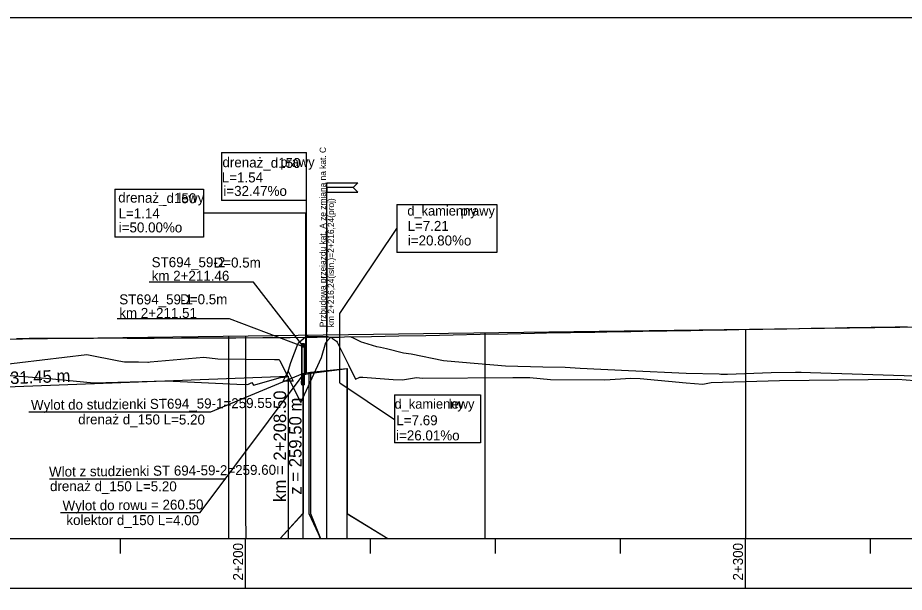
# Model space of a CAD drawing. Extents: x 6445630 to 6518227, y 5499240 to 5511716.
# Drawn here: x 6452685.6 to 6452863, y 5505645.4 to 5505760.3 of the extents above; entities that cross this region are included whole.
import ezdxf

# ---------------------------------------------------------------- set-up
doc = ezdxf.new("R2010")
doc.units = 0
for name, color, linetype in [('TOR_PROF-drenaze', 7, 'Continuous'), ('TOR_PROF-drenokolektory', 7, 'Continuous'), ('TOR_PROF-obiekty+opisy', 7, 'Continuous'), ('TOR_PROF-opisy glowne', 7, 'Continuous'), ('TOR_PROF-opisy pomocnicze', 7, 'Continuous'), ('TOR_PROF-rowy otwarte', 7, 'Continuous'), ('TOR_PROF-studnie i osadniki', 7, 'Continuous'), ('TOR_PROF-tabelka-pochylenia proj T1', 7, 'Continuous'), ('TOR_PROF-tor istniejacy T2', 7, 'Continuous'), ('TOR_PROF-tor projektowany', 7, 'Continuous'), ('TOR_PROF-uklad odniesienia', 7, 'Continuous'), ('TOR_RAMKI-dodatkowe3', 7, 'Continuous'), ('TOR_RAMKI-MASKA WYCIECIA', 7, 'Continuous')]:
    doc.layers.add(name, color=color, linetype=linetype)

msp = doc.modelspace()

# ---------------------------------------------------------------- linework, layer by layer
at = {"layer": 'TOR_PROF-drenaze'}
for points in [[(6452742.67, 5505689.15), (6452744.19, 5505689.4)], [(6452742.72, 5505688.9), (6452743.87, 5505689.15)], [(6452743.87, 5505689.15), (6452751.56, 5505690.15)], [(6452744.19, 5505689.4), (6452751.44, 5505690.15)]]:
    msp.add_lwpolyline(points, dxfattribs=at)
at = {"layer": 'TOR_PROF-drenokolektory'}
for points in [[(6452742.67, 5505689.15), (6452742.67, 5505661.15), (6452738.13, 5505656.15), (6452738.13, 5505656.15)], [(6452742.67, 5505689.15), (6452742.67, 5505661.15), (6452742.67, 5505656.15), (6452742.67, 5505656.15)], [(6452743.87, 5505689.15), (6452743.87, 5505661.15), (6452746.22, 5505656.15), (6452746.22, 5505656.15)], [(6452743.87, 5505689.15), (6452743.87, 5505661.15), (6452746.22, 5505656.15), (6452746.22, 5505656.15)], [(6452744.19, 5505689.4), (6452744.19, 5505661.15), (6452746.22, 5505656.15), (6452746.22, 5505656.15)], [(6452744.19, 5505689.4), (6452744.19, 5505661.15), (6452746.17, 5505656.15), (6452746.17, 5505656.15)], [(6452751.44, 5505690.15), (6452751.44, 5505661.15), (6452759.65, 5505656.15), (6452759.65, 5505656.15)], [(6452751.44, 5505690.15), (6452751.44, 5505661.15), (6452751.44, 5505656.15), (6452751.44, 5505656.15)], [(6452751.56, 5505690.15), (6452751.56, 5505661.15), (6452759.65, 5505656.15), (6452759.65, 5505656.15)], [(6452751.56, 5505690.15), (6452751.56, 5505661.15), (6452759.65, 5505656.15), (6452759.65, 5505656.15)], [(6452742.72, 5505688.9), (6452742.72, 5505661.15), (6452738.13, 5505656.15), (6452738.13, 5505656.15)], [(6452742.72, 5505688.9), (6452742.72, 5505661.15), (6452738.13, 5505656.15), (6452738.13, 5505656.15)]]:
    msp.add_lwpolyline(points, dxfattribs=at)
at = {"layer": 'TOR_PROF-obiekty+opisy'}
for p, q in [((6452726.41, 5505733.38), (6452743.43, 5505733.38)), ((6452726.41, 5505733.38), (6452726.41, 5505723.77)), ((6452743.43, 5505689.27), (6452743.43, 5505733.38)), ((6452747.45, 5505656.15), (6452747.45, 5505727.3)), ((6452705.07, 5505726.04), (6452705.07, 5505716.43)), ((6452705.07, 5505726.04), (6452722.83, 5505726.04)), ((6452722.83, 5505726.04), (6452722.83, 5505716.43)), ((6452743.43, 5505723.77), (6452726.41, 5505723.77)), ((6452761.5, 5505722.99), (6452781.5, 5505722.99)), ((6452761.5, 5505722.99), (6452761.5, 5505713.38)), ((6452781.5, 5505722.99), (6452781.5, 5505713.38)), ((6452722.83, 5505721.3), (6452743.3, 5505721.32)), ((6452743.3, 5505689.02), (6452743.3, 5505721.32)), ((6452747.45, 5505718.3), (6452747.45, 5505697.52)), ((6452747.45, 5505697.3), (6452747.45, 5505718.3)), ((6452750.08, 5505701.2), (6452761.5, 5505718.19)), ((6452722.83, 5505716.43), (6452705.07, 5505716.43)), ((6452781.5, 5505713.38), (6452761.5, 5505713.38)), ((6452732.81, 5505707.46), (6452711.94, 5505707.46)), ((6452742.48, 5505694.94), (6452732.81, 5505707.46)), ((6452728, 5505700.1), (6452705.53, 5505700.12)), ((6452742.79, 5505694.48), (6452728, 5505700.1)), ((6452750.08, 5505690.01), (6452750.08, 5505701.2)), ((6452724.29, 5505681.47), (6452742.67, 5505689.15)), ((6452750.08, 5505687.32), (6452750.08, 5505689.95)), ((6452722.1, 5505661.33), (6452742.72, 5505688.9)), ((6452750.08, 5505687.32), (6452761.01, 5505679.97)), ((6452760.99, 5505684.88), (6452778.18, 5505684.88)), ((6452760.99, 5505684.88), (6452760.99, 5505675.27)), ((6452778.18, 5505684.88), (6452778.18, 5505675.27)), ((6452687.87, 5505681.47), (6452724.29, 5505681.47)), ((6452778.18, 5505675.27), (6452760.99, 5505675.27)), ((6452692, 5505668.12), (6452727.24, 5505668.12)), ((6452694.2, 5505661.33), (6452722.1, 5505661.33))]:
    msp.add_line(p, q, dxfattribs=at)
for points in [[(6452753.7, 5505727.3), (6452752.77, 5505726.36), (6452747.45, 5505726.36), (6452747.45, 5505727.3), (6452753.7, 5505727.3)], [(6452753.7, 5505725.43), (6452752.77, 5505726.36), (6452747.45, 5505726.36), (6452747.45, 5505725.43), (6452753.7, 5505725.43)]]:
    msp.add_lwpolyline(points, dxfattribs=at)
at = {"layer": 'TOR_PROF-opisy pomocnicze'}
msp.add_line((6452739.71, 5505688.65), (6452739.71, 5505663.45), dxfattribs=at)
msp.add_line((6452739.71, 5505688.65), (6452739.71, 5505663.45), dxfattribs=at)
msp.add_line((6452739.71, 5505688.65), (6452739.71, 5505663.45), dxfattribs=at)
msp.add_lwpolyline([(6452739.71, 5505689.65), (6452740.71, 5505687.65), (6452738.71, 5505687.65)], close=True, dxfattribs=at)
msp.add_lwpolyline([(6452739.71, 5505689.65), (6452740.71, 5505687.65), (6452738.71, 5505687.65)], close=True, dxfattribs=at)
msp.add_lwpolyline([(6452739.71, 5505689.65), (6452740.71, 5505687.65), (6452738.71, 5505687.65)], close=True, dxfattribs=at)
at = {"layer": 'TOR_PROF-rowy otwarte'}
msp.add_line((6452608.26, 5505683.65), (6452739.71, 5505688.65), dxfattribs=at)
msp.add_lwpolyline([(6452739.71, 5505688.65), (6452739.71, 5505661.15), (6452739.71, 5505656.15), (6452739.71, 5505656.15)], dxfattribs=at)
at = {"layer": 'TOR_PROF-studnie i osadniki'}
for p, q in [((6452742.42, 5505695.15), (6452742.42, 5505687.15)), ((6452742.42, 5505695.15), (6452742.92, 5505695.15)), ((6452742.47, 5505694.9), (6452742.47, 5505686.9)), ((6452742.47, 5505694.9), (6452742.97, 5505694.9)), ((6452742.92, 5505695.15), (6452742.92, 5505687.15)), ((6452742.97, 5505694.9), (6452742.97, 5505686.9)), ((6452742.42, 5505687.15), (6452742.92, 5505687.15)), ((6452742.47, 5505686.9), (6452742.97, 5505686.9))]:
    msp.add_line(p, q, dxfattribs=at)
for points in [[(6452742.42, 5505695.15), (6452742.92, 5505695.15), (6452742.92, 5505694.65), (6452742.42, 5505694.65)], [(6452742.47, 5505694.9), (6452742.97, 5505694.9), (6452742.97, 5505694.4), (6452742.47, 5505694.4)], [(6452742.42, 5505687.65), (6452742.92, 5505687.65), (6452742.92, 5505687.15), (6452742.42, 5505687.15)], [(6452742.47, 5505687.4), (6452742.97, 5505687.4), (6452742.97, 5505686.9), (6452742.47, 5505686.9)]]:
    msp.add_lwpolyline(points, close=True, dxfattribs=at)
at = {"layer": 'TOR_PROF-tabelka-pochylenia proj T1'}
msp.add_lwpolyline([(6452331.21, 5505636.15), (6453531.21, 5505636.15), (6453531.21, 5505646.15), (6452331.21, 5505646.15)], close=True, dxfattribs=at)
at = {"layer": 'TOR_PROF-tor istniejacy T2'}
msp.add_lwpolyline([(6452863.56, 5505698.47), (6452861.16, 5505698.43), (6452858.76, 5505698.39), (6452856.35, 5505698.35), (6452853.95, 5505698.31), (6452851.54, 5505698.27), (6452849.14, 5505698.22), (6452846.73, 5505698.18), (6452844.33, 5505698.14), (6452841.92, 5505698.1), (6452839.52, 5505698.06), (6452837.11, 5505698.02), (6452834.71, 5505697.98), (6452832.3, 5505697.94), (6452829.9, 5505697.9), (6452827.5, 5505697.85), (6452825.09, 5505697.81), (6452822.69, 5505697.77), (6452820.28, 5505697.73), (6452817.88, 5505697.69), (6452815.47, 5505697.65), (6452813.07, 5505697.61), (6452810.67, 5505697.57), (6452808.26, 5505697.53), (6452805.86, 5505697.48), (6452803.45, 5505697.44), (6452801.05, 5505697.4), (6452798.65, 5505697.36), (6452796.24, 5505697.32), (6452793.84, 5505697.28), (6452791.43, 5505697.24), (6452789.03, 5505697.2), (6452783.6, 5505697.06), (6452778.16, 5505696.94), (6452772.73, 5505696.82), (6452767.3, 5505696.72), (6452761.86, 5505696.62), (6452756.43, 5505696.53), (6452750.99, 5505696.46), (6452745.56, 5505696.39), (6452740.13, 5505696.33), (6452734.69, 5505696.28), (6452729.26, 5505696.24), (6452723.82, 5505696.22), (6452718.39, 5505696.2), (6452712.96, 5505696.19), (6452707.52, 5505696.19), (6452702.09, 5505696.2), (6452700.8, 5505696.19), (6452699.52, 5505696.19), (6452698.23, 5505696.18), (6452696.95, 5505696.18), (6452695.66, 5505696.17), (6452694.38, 5505696.17), (6452693.09, 5505696.16), (6452691.81, 5505696.16), (6452690.52, 5505696.15), (6452689.24, 5505696.14), (6452687.95, 5505696.14), (6452686.66, 5505696.13), (6452685.38, 5505696.12)], dxfattribs=at)
at = {"layer": 'TOR_PROF-tor projektowany'}
for p, q in [((6452667.21, 5505695.81), (6453191.21, 5505702.89)), ((6452741.73, 5505695.23), (6452743.33, 5505696.6)), ((6452743.33, 5505696.6), (6452743.37, 5505696.64)), ((6452743.37, 5505696.64), (6452743.76, 5505696.6)), ((6452743.76, 5505696.6), (6452747.59, 5505696.59)), ((6452747.28, 5505695.34), (6452748.07, 5505696.25)), ((6452747.59, 5505696.59), (6452748.44, 5505696.33)), ((6452748.07, 5505696.25), (6452748.17, 5505696.36)), ((6452748.17, 5505696.36), (6452748.25, 5505696.46)), ((6452748.25, 5505696.46), (6452748.95, 5505696.36)), ((6452748.44, 5505696.33), (6452748.58, 5505696.19)), ((6452748.95, 5505696.36), (6452752.04, 5505696.54)), ((6452752.04, 5505696.54), (6452752.73, 5505696.29)), ((6452752.73, 5505696.29), (6452754.34, 5505695.51)), ((6452740.25, 5505691.38), (6452741.73, 5505695.23)), ((6452746.41, 5505692.35), (6452747.28, 5505695.34)), ((6452748.58, 5505696.19), (6452749.41, 5505695.66)), ((6452749.41, 5505695.66), (6452749.57, 5505695.46)), ((6452749.57, 5505695.46), (6452751.78, 5505690.93)), ((6452754.34, 5505695.51), (6452754.78, 5505695.37)), ((6452754.78, 5505695.37), (6452757.4, 5505694.57)), ((6452757.4, 5505694.57), (6452757.46, 5505694.57)), ((6452757.46, 5505694.57), (6452758.2, 5505694.41)), ((6452680.65, 5505690.75), (6452699.44, 5505692.95)), ((6452699.44, 5505692.95), (6452705.84, 5505691.71)), ((6452758.2, 5505694.41), (6452759.42, 5505694.14)), ((6452759.42, 5505694.14), (6452762.82, 5505693.31)), ((6452762.82, 5505693.31), (6452764.35, 5505693.08)), ((6452764.35, 5505693.08), (6452770.82, 5505691.76)), ((6452705.84, 5505691.71), (6452706.99, 5505691.53)), ((6452706.99, 5505691.53), (6452709.8, 5505691.51)), ((6452709.8, 5505691.51), (6452711.67, 5505691.45)), ((6452711.67, 5505691.45), (6452711.82, 5505691.4)), ((6452711.82, 5505691.4), (6452712.14, 5505691.47)), ((6452712.14, 5505691.47), (6452722.86, 5505692.43)), ((6452722.86, 5505692.43), (6452725.7, 5505692.1)), ((6452725.7, 5505692.1), (6452737.01, 5505691.96)), ((6452737.01, 5505691.96), (6452737.72, 5505691.94)), ((6452737.72, 5505691.94), (6452737.96, 5505691.94)), ((6452737.96, 5505691.94), (6452738.05, 5505691.73)), ((6452738.05, 5505691.73), (6452742.24, 5505683.36)), ((6452739.41, 5505688.5), (6452740.25, 5505691.38)), ((6452742.24, 5505683.36), (6452746.41, 5505692.35)), ((6452751.78, 5505690.93), (6452753.18, 5505688.03)), ((6452770.82, 5505691.76), (6452774.58, 5505691.43)), ((6452774.58, 5505691.43), (6452783.23, 5505690.67)), ((6452783.23, 5505690.67), (6452790.65, 5505690.53)), ((6452790.65, 5505690.53), (6452795.18, 5505690.41)), ((6452795.18, 5505690.41), (6452798.13, 5505690.26)), ((6452798.13, 5505690.26), (6452807.82, 5505689.79)), ((6452807.82, 5505689.79), (6452819.33, 5505689.23)), ((6452819.33, 5505689.23), (6452825.98, 5505689.07)), ((6452827.63, 5505689.04), (6452836.35, 5505689.36)), ((6452836.35, 5505689.36), (6452841.19, 5505689.4)), ((6452841.19, 5505689.4), (6452842.33, 5505689.41)), ((6452842.33, 5505689.41), (6452844.2, 5505689.36)), ((6452844.2, 5505689.36), (6452871.65, 5505688.5)), ((6452680.6, 5505689.03), (6452691.19, 5505688.23)), ((6452691.19, 5505688.23), (6452700.87, 5505687.33)), ((6452700.87, 5505687.33), (6452715.32, 5505687.69)), ((6452715.32, 5505687.69), (6452729.45, 5505687.05)), ((6452732.78, 5505686.86), (6452738.17, 5505688.35)), ((6452738.17, 5505688.35), (6452739.41, 5505688.5)), ((6452753.18, 5505688.03), (6452754.09, 5505688.4)), ((6452754.09, 5505688.4), (6452754.64, 5505688.41)), ((6452754.64, 5505688.41), (6452760.73, 5505687.97)), ((6452760.73, 5505687.97), (6452762.62, 5505687.91)), ((6452762.62, 5505687.91), (6452765.43, 5505688.39)), ((6452765.43, 5505688.39), (6452766.6, 5505688.24)), ((6452766.6, 5505688.24), (6452784.68, 5505688.34)), ((6452784.68, 5505688.34), (6452786.79, 5505688.37)), ((6452786.79, 5505688.37), (6452788.07, 5505688.34)), ((6452788.07, 5505688.34), (6452792.2, 5505687.96)), ((6452792.2, 5505687.96), (6452803.09, 5505687.92)), ((6452803.09, 5505687.92), (6452808.3, 5505688.24)), ((6452808.3, 5505688.24), (6452810.14, 5505688.14)), ((6452810.14, 5505688.14), (6452819.35, 5505687.33)), ((6452824.37, 5505687.35), (6452838.03, 5505687.75)), ((6452825.98, 5505689.07), (6452826.29, 5505689.06)), ((6452826.29, 5505689.06), (6452827.63, 5505689.04)), ((6452838.03, 5505687.75), (6452861.68, 5505688.06)), ((6452861.68, 5505688.06), (6452866.72, 5505687.66)), ((6452729.45, 5505687.05), (6452731.63, 5505686.94)), ((6452731.63, 5505686.94), (6452731.8, 5505687.05)), ((6452731.8, 5505687.05), (6452732.46, 5505687.34)), ((6452732.46, 5505687.34), (6452732.78, 5505686.86)), ((6452819.35, 5505687.33), (6452822.71, 5505687.06)), ((6452822.71, 5505687.06), (6452824.37, 5505687.35))]:
    msp.add_line(p, q, dxfattribs=at)
for points in [[(6452831.21, 5505698.03), (6452831.21, 5505661.15), (6452831.21, 5505656.15), (6452831.21, 5505656.15)], [(6452831.21, 5505698.03), (6452831.21, 5505661.15), (6452831.21, 5505656.15), (6452831.21, 5505656.15)], [(6452727.79, 5505696.63), (6452727.79, 5505661.15), (6452727.79, 5505656.15), (6452727.79, 5505656.15)], [(6452727.79, 5505696.63), (6452727.79, 5505661.15), (6452727.79, 5505656.15), (6452727.79, 5505656.15)], [(6452731.21, 5505696.68), (6452731.21, 5505661.15), (6452731.29, 5505656.15), (6452731.29, 5505656.15)], [(6452731.21, 5505696.68), (6452731.21, 5505661.15), (6452731.29, 5505656.15), (6452731.29, 5505656.15)], [(6452779.05, 5505697.32), (6452779.05, 5505661.15), (6452779.05, 5505656.15), (6452779.05, 5505656.15)], [(6452779.05, 5505697.32), (6452779.05, 5505661.15), (6452779.05, 5505656.15), (6452779.05, 5505656.15)]]:
    msp.add_lwpolyline(points, dxfattribs=at)
at = {"layer": 'TOR_PROF-uklad odniesienia'}
for p, q in [((6452331.21, 5505656.15), (6453531.21, 5505656.15)), ((6452706.21, 5505653.15), (6452706.21, 5505656.15)), ((6452731.21, 5505646.15), (6452731.21, 5505656.15)), ((6452756.21, 5505653.15), (6452756.21, 5505656.15)), ((6452781.21, 5505653.15), (6452781.21, 5505656.15)), ((6452806.21, 5505653.15), (6452806.21, 5505656.15)), ((6452831.21, 5505646.15), (6452831.21, 5505656.15)), ((6452856.21, 5505653.15), (6452856.21, 5505656.15))]:
    msp.add_line(p, q, dxfattribs=at)
at = {"layer": 'TOR_RAMKI-dodatkowe3'}
for p, q in [((6452741.73, 5505695.23), (6452743.33, 5505696.6)), ((6452743.33, 5505696.6), (6452743.37, 5505696.64)), ((6452743.37, 5505696.64), (6452743.76, 5505696.6)), ((6452743.76, 5505696.6), (6452747.59, 5505696.59)), ((6452747.28, 5505695.34), (6452748.07, 5505696.25)), ((6452747.59, 5505696.59), (6452748.44, 5505696.33)), ((6452748.07, 5505696.25), (6452748.17, 5505696.36)), ((6452748.17, 5505696.36), (6452748.25, 5505696.46)), ((6452748.25, 5505696.46), (6452748.95, 5505696.36)), ((6452748.44, 5505696.33), (6452748.58, 5505696.19)), ((6452748.95, 5505696.36), (6452752.04, 5505696.54)), ((6452752.04, 5505696.54), (6452752.73, 5505696.29)), ((6452752.73, 5505696.29), (6452754.34, 5505695.51)), ((6452740.25, 5505691.38), (6452741.73, 5505695.23)), ((6452746.41, 5505692.35), (6452747.28, 5505695.34)), ((6452748.58, 5505696.19), (6452749.41, 5505695.66)), ((6452749.41, 5505695.66), (6452749.57, 5505695.46)), ((6452749.57, 5505695.46), (6452751.78, 5505690.93)), ((6452754.34, 5505695.51), (6452754.78, 5505695.37)), ((6452754.78, 5505695.37), (6452757.4, 5505694.57)), ((6452757.4, 5505694.57), (6452757.46, 5505694.57)), ((6452757.46, 5505694.57), (6452758.2, 5505694.41)), ((6452680.65, 5505690.75), (6452699.44, 5505692.95)), ((6452699.44, 5505692.95), (6452705.84, 5505691.71)), ((6452758.2, 5505694.41), (6452759.42, 5505694.14)), ((6452759.42, 5505694.14), (6452762.82, 5505693.31)), ((6452762.82, 5505693.31), (6452764.35, 5505693.08)), ((6452764.35, 5505693.08), (6452770.82, 5505691.76)), ((6452705.84, 5505691.71), (6452706.99, 5505691.53)), ((6452706.99, 5505691.53), (6452709.8, 5505691.51)), ((6452709.8, 5505691.51), (6452711.67, 5505691.45)), ((6452711.67, 5505691.45), (6452711.82, 5505691.4)), ((6452711.82, 5505691.4), (6452712.14, 5505691.47)), ((6452712.14, 5505691.47), (6452722.86, 5505692.43)), ((6452722.86, 5505692.43), (6452725.7, 5505692.1)), ((6452725.7, 5505692.1), (6452737.01, 5505691.96)), ((6452737.01, 5505691.96), (6452737.72, 5505691.94)), ((6452737.72, 5505691.94), (6452737.96, 5505691.94)), ((6452737.96, 5505691.94), (6452738.05, 5505691.73)), ((6452738.05, 5505691.73), (6452742.24, 5505683.36)), ((6452739.41, 5505688.5), (6452740.25, 5505691.38)), ((6452742.24, 5505683.36), (6452746.41, 5505692.35)), ((6452751.78, 5505690.93), (6452753.18, 5505688.03)), ((6452770.82, 5505691.76), (6452774.58, 5505691.43)), ((6452774.58, 5505691.43), (6452783.23, 5505690.67)), ((6452783.23, 5505690.67), (6452790.65, 5505690.53)), ((6452790.65, 5505690.53), (6452795.18, 5505690.41)), ((6452795.18, 5505690.41), (6452798.13, 5505690.26)), ((6452798.13, 5505690.26), (6452807.82, 5505689.79)), ((6452807.82, 5505689.79), (6452819.33, 5505689.23)), ((6452819.33, 5505689.23), (6452825.98, 5505689.07)), ((6452827.63, 5505689.04), (6452836.35, 5505689.36)), ((6452836.35, 5505689.36), (6452841.19, 5505689.4)), ((6452841.19, 5505689.4), (6452842.33, 5505689.41)), ((6452842.33, 5505689.41), (6452844.2, 5505689.36)), ((6452844.2, 5505689.36), (6452871.65, 5505688.5)), ((6452680.6, 5505689.03), (6452691.19, 5505688.23)), ((6452691.19, 5505688.23), (6452700.87, 5505687.33)), ((6452700.87, 5505687.33), (6452715.32, 5505687.69)), ((6452715.32, 5505687.69), (6452729.45, 5505687.05)), ((6452732.78, 5505686.86), (6452738.17, 5505688.35)), ((6452738.17, 5505688.35), (6452739.41, 5505688.5)), ((6452753.18, 5505688.03), (6452754.09, 5505688.4)), ((6452754.09, 5505688.4), (6452754.64, 5505688.41)), ((6452754.64, 5505688.41), (6452760.73, 5505687.97)), ((6452760.73, 5505687.97), (6452762.62, 5505687.91)), ((6452762.62, 5505687.91), (6452765.43, 5505688.39)), ((6452765.43, 5505688.39), (6452766.6, 5505688.24)), ((6452766.6, 5505688.24), (6452784.68, 5505688.34)), ((6452784.68, 5505688.34), (6452786.79, 5505688.37)), ((6452786.79, 5505688.37), (6452788.07, 5505688.34)), ((6452788.07, 5505688.34), (6452792.2, 5505687.96)), ((6452792.2, 5505687.96), (6452803.09, 5505687.92)), ((6452803.09, 5505687.92), (6452808.3, 5505688.24)), ((6452808.3, 5505688.24), (6452810.14, 5505688.14)), ((6452810.14, 5505688.14), (6452819.35, 5505687.33)), ((6452824.37, 5505687.35), (6452838.03, 5505687.75)), ((6452825.98, 5505689.07), (6452826.29, 5505689.06)), ((6452826.29, 5505689.06), (6452827.63, 5505689.04)), ((6452838.03, 5505687.75), (6452861.68, 5505688.06)), ((6452861.68, 5505688.06), (6452866.72, 5505687.66)), ((6452729.45, 5505687.05), (6452731.63, 5505686.94)), ((6452731.63, 5505686.94), (6452731.8, 5505687.05)), ((6452731.8, 5505687.05), (6452732.46, 5505687.34)), ((6452732.46, 5505687.34), (6452732.78, 5505686.86)), ((6452819.35, 5505687.33), (6452822.71, 5505687.06)), ((6452822.71, 5505687.06), (6452824.37, 5505687.35))]:
    msp.add_line(p, q, dxfattribs=at)
at = {"layer": 'TOR_RAMKI-MASKA WYCIECIA'}
msp.add_lwpolyline([(6452249.83, 5505473.34), (6453559.83, 5505473.34), (6453559.83, 5505760.34), (6452249.83, 5505760.34)], close=True, dxfattribs=at)

# ---------------------------------------------------------------- texts
at = {"layer": 'TOR_PROF-drenaze'}
for s, height, rotation, p in [('drenaż_d150', 2, 359.332, (6452726.58, 5505730.45)), ('prawy', 1.92, 0.0675, (6452738.17, 5505730.5)), ('drenaż_d150', 2, 359.332, (6452705.73, 5505723.39)), ('lewy', 1.92, 0.0675, (6452717.79, 5505723.35)), ('d_kamienny ', 1.92, 0.0675, (6452763.58, 5505720.75)), ('prawy', 1.92, 0.0675, (6452774.24, 5505720.75)), ('Wylot do studzienki ST694_59-1=259.55', 2, 0.4945, (6452688.3, 5505681.87)), ('d_kamienny ', 1.92, 0.0675, (6452761.02, 5505682.12)), ('lewy', 1.92, 0.0675, (6452771.86, 5505682.12)), ('drenaż d_150 L=5.20', 2, 359.8879, (6452697.73, 5505679)), ('Wlot z studzienki ST 694-59-2=259.60', 2, 0.4945, (6452691.91, 5505668.52)), ('drenaż d_150 L=5.20', 2, 359.8879, (6452692.09, 5505665.64)), ('Wylot do rowu = 260.50', 2, 0.4945, (6452694.62, 5505661.73)), ('kolektor d_150 L=4.00', 2, 359.8879, (6452695.37, 5505658.86))]:
    msp.add_text(s, height=height, rotation=rotation, dxfattribs=at).set_placement(p)
for s, p in [('L=1.54', (6452726.46, 5505727.39)), ('i=32.47%o', (6452726.77, 5505724.69)), ('L=1.14', (6452705.8, 5505720.21)), ('i=50.00%o', (6452705.84, 5505717.39)), ('L=7.21', (6452763.61, 5505717.69)), ('i=20.80%o', (6452763.67, 5505714.78)), ('L=7.69', (6452761.38, 5505678.81)), ('i=26.01%o', (6452761.32, 5505675.78))]:
    msp.add_text(s, height=2, dxfattribs=at).set_placement(p)
at = {"layer": 'TOR_PROF-obiekty+opisy'}
for s, p in [('Przbudowa przejazdu kat. A ze zmianą na kat. C ', (6452747.29, 5505698.43)), ('km 2+216,24(istn.)=2+216,24(proj)', (6452748.91, 5505698.43))]:
    msp.add_text(s, height=1.25, rotation=90, dxfattribs=at).set_placement(p)
at = {"layer": 'TOR_PROF-opisy glowne'}
for s, p in [('ST694_59-2', (6452712.43, 5505710.43)), ('D=0.5m', (6452724.82, 5505710.36)), ('km 2+211.46', (6452712.43, 5505707.71)), ('ST694_59-1', (6452705.95, 5505702.99)), ('D=0.5m', (6452718.13, 5505703.02)), ('km 2+211.51', (6452705.95, 5505700.28))]:
    msp.add_text(s, height=2, dxfattribs=at).set_placement(p)
at = {"layer": 'TOR_PROF-opisy pomocnicze'}
for s, rotation, p in [('rów od T1 L = 131.45 m', 2.1783, (6452660.84, 5505686.15)), ('km = 2+208.50', 90, (6452739.32, 5505663.46)), ('z = 259.50 m', 90, (6452742.41, 5505664.92))]:
    msp.add_text(s, height=2.5, rotation=rotation, dxfattribs=at).set_placement(p)
at = {"layer": 'TOR_PROF-uklad odniesienia'}
for s, p in [('2+200', (6452730.71, 5505647.75)), ('2+300', (6452830.71, 5505647.75))]:
    msp.add_text(s, height=2, rotation=90, dxfattribs=at).set_placement(p)

doc.saveas('drawing.dxf')
